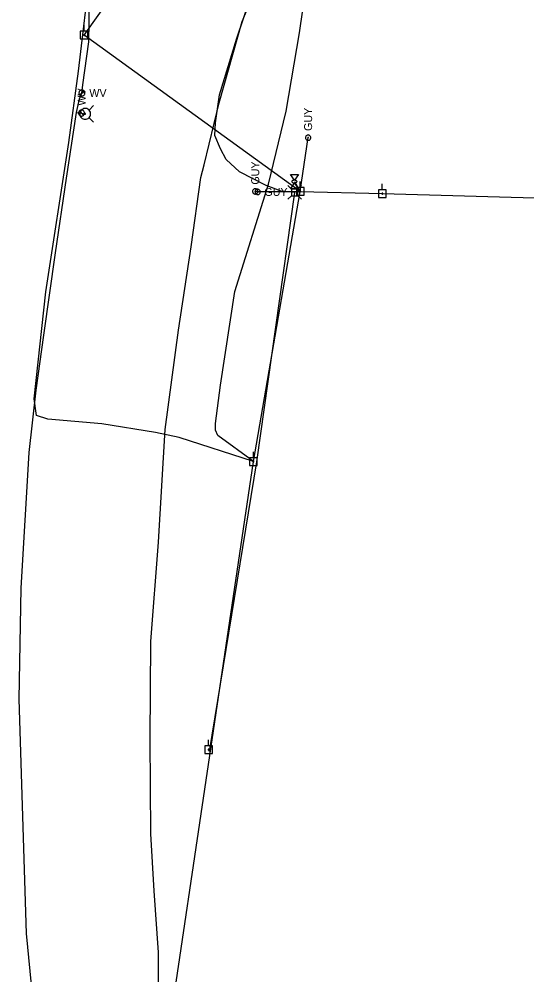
# Model space of a CAD drawing. Extents: x 596028 to 606371, y 330010 to 403088.
# Drawn here: x 602186.7 to 602431.1, y 354942.9 to 355402.6 of the extents above; entities that cross this region are included whole.
import ezdxf

# ---------------------------------------------------------------- set-up
doc = ezdxf.new("R2010")
doc.units = 0
for name, color, linetype in [('E_UTL_E_Bold', 7, 'Continuous'), ('E_UTL_E_UG', 7, 'Continuous'), ('E_UTL_EGuyWire', 7, 'Continuous'), ('E_UTL_EPowerPole', 7, 'Continuous'), ('E_UTL_FO_UG_MWFN', 7, 'Continuous'), ('E_UTL_Overhead', 7, 'Continuous'), ('E_UTL_T', 7, 'Continuous'), ('E_UTL_T_UG', 7, 'Continuous'), ('E_UTL_W', 7, 'Continuous'), ('E_UTL_W_UG', 7, 'Continuous'), ('E_UTL_WHydrant', 7, 'Continuous')]:
    doc.layers.add(name, color=color, linetype=linetype)

msp = doc.modelspace()

# ---------------------------------------------------------------- linework, layer by layer
at = {"layer": 'E_UTL_E_Bold'}
for points in [[(602317.25, 355327.8), (602321.06, 355327.8)], [(602319.15, 355325.13), (602317.25, 355327.8)], [(602321.06, 355327.8), (602319.15, 355325.13)], [(602319.15, 355323.86), (602317.25, 355321.2)], [(602320.42, 355324.5), (602320.4, 355324.62), (602320.33, 355324.73), (602320.22, 355324.84), (602320.07, 355324.93), (602319.89, 355325.01), (602319.68, 355325.07), (602319.45, 355325.11), (602319.21, 355325.13), (602318.97, 355325.12), (602318.74, 355325.1), (602318.52, 355325.05), (602318.32, 355324.98), (602318.16, 355324.89), (602318.03, 355324.79), (602317.94, 355324.67), (602317.89, 355324.56), (602317.89, 355324.43), (602317.94, 355324.32), (602318.03, 355324.2), (602318.16, 355324.1), (602318.32, 355324.02), (602318.52, 355323.95), (602318.74, 355323.9), (602318.97, 355323.87), (602319.21, 355323.86), (602319.45, 355323.88), (602319.68, 355323.92), (602319.89, 355323.98), (602320.07, 355324.06), (602320.22, 355324.15), (602320.33, 355324.26), (602320.4, 355324.38), (602320.42, 355324.5)], [(602321.06, 355321.2), (602319.15, 355323.86)], [(602317.25, 355321.2), (602321.06, 355321.2)]]:
    msp.add_lwpolyline(points, dxfattribs=at)
at = {"layer": 'E_UTL_E_UG'}
msp.add_line((602319.15, 355324.5), (602322, 355319.77), dxfattribs=at)
msp.add_lwpolyline([(602299.46, 355189.8), (602282.33, 355202.34), (602281.17, 355204.9), (602281.23, 355208.14), (602283.58, 355226.59), (602290.45, 355271.56), (602306.74, 355323.27), (602315.26, 355358.3), (602321.62, 355396.03), (602328.21, 355441.59)], dxfattribs=at)
at = {"layer": 'E_UTL_EGuyWire'}
for p, q in [((602322, 355319.77), (602325.76, 355345.6)), ((602300.32, 355319.77), (602322, 355319.77)), ((602301.5, 355319.5), (602322, 355319.77))]:
    msp.add_line(p, q, dxfattribs=at)
for points in [[(602325.76, 355346.88), (602325.52, 355346.86), (602325.28, 355346.79), (602325.07, 355346.68), (602324.87, 355346.53), (602324.71, 355346.34), (602324.59, 355346.13), (602324.51, 355345.9), (602324.48, 355345.66), (602324.49, 355345.42), (602324.55, 355345.18), (602324.65, 355344.96), (602324.79, 355344.76), (602324.97, 355344.59), (602325.17, 355344.46), (602325.4, 355344.37), (602325.64, 355344.32), (602325.88, 355344.32), (602326.12, 355344.37), (602326.35, 355344.46), (602326.55, 355344.59), (602326.73, 355344.76), (602326.87, 355344.96), (602326.97, 355345.18), (602327.03, 355345.42), (602327.04, 355345.66), (602327.01, 355345.9), (602326.93, 355346.13), (602326.8, 355346.34), (602326.64, 355346.53), (602326.45, 355346.68), (602326.24, 355346.79), (602326, 355346.86), (602325.76, 355346.88)], [(602325.76, 355345.76), (602325.73, 355345.76), (602325.7, 355345.75), (602325.67, 355345.73), (602325.65, 355345.72), (602325.63, 355345.69), (602325.61, 355345.67), (602325.6, 355345.64), (602325.6, 355345.61), (602325.6, 355345.58), (602325.61, 355345.55), (602325.62, 355345.52), (602325.64, 355345.49), (602325.66, 355345.47), (602325.69, 355345.46), (602325.71, 355345.45), (602325.74, 355345.44), (602325.77, 355345.44), (602325.8, 355345.45), (602325.83, 355345.46), (602325.86, 355345.47), (602325.88, 355345.49), (602325.9, 355345.52), (602325.91, 355345.55), (602325.92, 355345.58), (602325.92, 355345.61), (602325.91, 355345.64), (602325.9, 355345.67), (602325.89, 355345.69), (602325.87, 355345.72), (602325.85, 355345.73), (602325.82, 355345.75), (602325.79, 355345.76), (602325.76, 355345.76)], [(602300.32, 355321.05), (602300.07, 355321.03), (602299.84, 355320.96), (602299.62, 355320.85), (602299.43, 355320.7), (602299.27, 355320.51), (602299.15, 355320.3), (602299.07, 355320.07), (602299.03, 355319.83), (602299.05, 355319.59), (602299.1, 355319.35), (602299.2, 355319.13), (602299.35, 355318.93), (602299.52, 355318.76), (602299.73, 355318.63), (602299.95, 355318.54), (602300.19, 355318.49), (602300.44, 355318.49), (602300.68, 355318.54), (602300.9, 355318.63), (602301.11, 355318.76), (602301.29, 355318.93), (602301.43, 355319.13), (602301.53, 355319.35), (602301.59, 355319.59), (602301.6, 355319.83), (602301.56, 355320.07), (602301.48, 355320.3), (602301.36, 355320.51), (602301.2, 355320.7), (602301.01, 355320.85), (602300.79, 355320.96), (602300.56, 355321.03), (602300.32, 355321.05)], [(602300.32, 355319.93), (602300.29, 355319.93), (602300.26, 355319.92), (602300.23, 355319.9), (602300.2, 355319.88), (602300.18, 355319.86), (602300.17, 355319.83), (602300.16, 355319.81), (602300.16, 355319.78), (602300.16, 355319.75), (602300.16, 355319.72), (602300.18, 355319.69), (602300.19, 355319.66), (602300.22, 355319.64), (602300.24, 355319.63), (602300.27, 355319.61), (602300.3, 355319.61), (602300.33, 355319.61), (602300.36, 355319.61), (602300.39, 355319.63), (602300.41, 355319.64), (602300.44, 355319.66), (602300.45, 355319.69), (602300.47, 355319.72), (602300.47, 355319.75), (602300.48, 355319.78), (602300.47, 355319.81), (602300.46, 355319.83), (602300.45, 355319.86), (602300.43, 355319.88), (602300.4, 355319.9), (602300.38, 355319.92), (602300.35, 355319.93), (602300.32, 355319.93)], [(602302.78, 355319.5), (602302.76, 355319.74), (602302.69, 355319.97), (602302.58, 355320.19), (602302.43, 355320.38), (602302.25, 355320.54), (602302.03, 355320.66), (602301.8, 355320.74), (602301.56, 355320.78), (602301.32, 355320.77), (602301.08, 355320.71), (602300.86, 355320.61), (602300.66, 355320.47), (602300.49, 355320.29), (602300.36, 355320.09), (602300.27, 355319.86), (602300.22, 355319.62), (602300.22, 355319.38), (602300.27, 355319.14), (602300.36, 355318.91), (602300.49, 355318.7), (602300.66, 355318.53), (602300.86, 355318.39), (602301.08, 355318.28), (602301.32, 355318.23), (602301.56, 355318.22), (602301.8, 355318.25), (602302.03, 355318.33), (602302.25, 355318.45), (602302.43, 355318.61), (602302.58, 355318.8), (602302.69, 355319.02), (602302.76, 355319.25), (602302.78, 355319.5)], [(602301.66, 355319.5), (602301.66, 355319.53), (602301.65, 355319.56), (602301.64, 355319.58), (602301.62, 355319.61), (602301.59, 355319.63), (602301.57, 355319.64), (602301.54, 355319.65), (602301.51, 355319.66), (602301.48, 355319.66), (602301.45, 355319.65), (602301.42, 355319.64), (602301.4, 355319.62), (602301.38, 355319.6), (602301.36, 355319.57), (602301.35, 355319.54), (602301.34, 355319.51), (602301.34, 355319.48), (602301.35, 355319.45), (602301.36, 355319.42), (602301.38, 355319.4), (602301.4, 355319.38), (602301.42, 355319.36), (602301.45, 355319.35), (602301.48, 355319.34), (602301.51, 355319.34), (602301.54, 355319.34), (602301.57, 355319.35), (602301.59, 355319.37), (602301.62, 355319.39), (602301.64, 355319.41), (602301.65, 355319.44), (602301.66, 355319.47), (602301.66, 355319.5)]]:
    msp.add_lwpolyline(points, dxfattribs=at)
at = {"layer": 'E_UTL_EPowerPole'}
for points in [[(602219.81, 355396.76), (602216.12, 355396.76)], [(602216.12, 355396.76), (602216.12, 355393.07)], [(602217.97, 355396.76), (602217.97, 355399.67)], [(602219.81, 355393.07), (602219.81, 355396.76)], [(602216.12, 355393.07), (602219.81, 355393.07)], [(602218.24, 355394.92), (602218.23, 355394.96), (602218.22, 355395), (602218.2, 355395.04), (602218.17, 355395.08), (602218.14, 355395.11), (602218.1, 355395.13), (602218.06, 355395.15), (602218.01, 355395.15), (602217.97, 355395.15), (602217.92, 355395.14), (602217.88, 355395.12), (602217.84, 355395.1), (602217.81, 355395.06), (602217.79, 355395.02), (602217.77, 355394.98), (602217.76, 355394.94), (602217.76, 355394.89), (602217.77, 355394.85), (602217.79, 355394.81), (602217.81, 355394.77), (602217.84, 355394.73), (602217.88, 355394.71), (602217.92, 355394.69), (602217.97, 355394.68), (602218.01, 355394.68), (602218.06, 355394.68), (602218.1, 355394.7), (602218.14, 355394.72), (602218.17, 355394.75), (602218.2, 355394.79), (602218.22, 355394.83), (602218.23, 355394.87), (602218.24, 355394.92)], [(602321.97, 355321.61), (602321.97, 355324.52)], [(602361.46, 355320.52), (602361.46, 355323.43)], [(602323.81, 355321.61), (602320.12, 355321.61)], [(602320.12, 355321.61), (602320.12, 355317.92)], [(602322.24, 355319.77), (602322.23, 355319.81), (602322.22, 355319.86), (602322.2, 355319.9), (602322.17, 355319.93), (602322.14, 355319.96), (602322.1, 355319.99), (602322.05, 355320), (602322.01, 355320.01), (602321.96, 355320.01), (602321.92, 355319.99), (602321.88, 355319.98), (602321.84, 355319.95), (602321.81, 355319.92), (602321.79, 355319.88), (602321.77, 355319.84), (602321.76, 355319.79), (602321.76, 355319.75), (602321.77, 355319.7), (602321.79, 355319.66), (602321.81, 355319.62), (602321.84, 355319.59), (602321.88, 355319.56), (602321.92, 355319.54), (602321.96, 355319.53), (602322.01, 355319.53), (602322.05, 355319.54), (602322.1, 355319.55), (602322.14, 355319.57), (602322.17, 355319.6), (602322.2, 355319.64), (602322.22, 355319.68), (602322.23, 355319.72), (602322.24, 355319.77)], [(602323.81, 355317.92), (602323.81, 355321.61)], [(602363.3, 355320.52), (602359.61, 355320.52)], [(602359.61, 355320.52), (602359.61, 355316.83)], [(602361.73, 355318.68), (602361.72, 355318.72), (602361.71, 355318.76), (602361.69, 355318.8), (602361.66, 355318.84), (602361.63, 355318.87), (602361.59, 355318.89), (602361.55, 355318.91), (602361.5, 355318.91), (602361.46, 355318.91), (602361.41, 355318.9), (602361.37, 355318.88), (602361.33, 355318.86), (602361.3, 355318.82), (602361.28, 355318.78), (602361.26, 355318.74), (602361.25, 355318.7), (602361.25, 355318.65), (602361.26, 355318.61), (602361.28, 355318.57), (602361.3, 355318.53), (602361.33, 355318.49), (602361.37, 355318.47), (602361.41, 355318.45), (602361.46, 355318.44), (602361.5, 355318.44), (602361.55, 355318.44), (602361.59, 355318.46), (602361.63, 355318.48), (602361.66, 355318.51), (602361.69, 355318.55), (602361.71, 355318.59), (602361.72, 355318.63), (602361.73, 355318.68)], [(602363.3, 355316.83), (602363.3, 355320.52)], [(602320.12, 355317.92), (602323.81, 355317.92)], [(602359.61, 355316.83), (602363.3, 355316.83)], [(602299.43, 355191.64), (602299.43, 355194.55)], [(602301.28, 355191.64), (602297.59, 355191.64)], [(602297.59, 355191.64), (602297.59, 355187.95)], [(602299.7, 355189.8), (602299.7, 355189.84), (602299.69, 355189.88), (602299.67, 355189.92), (602299.64, 355189.96), (602299.6, 355189.99), (602299.56, 355190.01), (602299.52, 355190.03), (602299.48, 355190.03), (602299.43, 355190.03), (602299.39, 355190.02), (602299.35, 355190), (602299.31, 355189.98), (602299.28, 355189.94), (602299.25, 355189.9), (602299.24, 355189.86), (602299.23, 355189.82), (602299.23, 355189.77), (602299.24, 355189.73), (602299.25, 355189.69), (602299.28, 355189.65), (602299.31, 355189.62), (602299.35, 355189.59), (602299.39, 355189.57), (602299.43, 355189.56), (602299.48, 355189.56), (602299.52, 355189.56), (602299.56, 355189.58), (602299.6, 355189.6), (602299.64, 355189.63), (602299.67, 355189.67), (602299.69, 355189.71), (602299.7, 355189.75), (602299.7, 355189.8)], [(602301.28, 355187.95), (602301.28, 355191.64)], [(602297.59, 355187.95), (602301.28, 355187.95)], [(602277.85, 355053.12), (602277.85, 355056.03)], [(602279.7, 355053.12), (602276.01, 355053.12)], [(602276.01, 355053.12), (602276.01, 355049.43)], [(602278.12, 355051.28), (602278.12, 355051.32), (602278.11, 355051.37), (602278.08, 355051.41), (602278.06, 355051.44), (602278.02, 355051.47), (602277.98, 355051.49), (602277.94, 355051.51), (602277.9, 355051.52), (602277.85, 355051.51), (602277.81, 355051.5), (602277.76, 355051.48), (602277.73, 355051.46), (602277.7, 355051.43), (602277.67, 355051.39), (602277.66, 355051.35), (602277.65, 355051.3), (602277.65, 355051.26), (602277.66, 355051.21), (602277.67, 355051.17), (602277.7, 355051.13), (602277.73, 355051.1), (602277.76, 355051.07), (602277.81, 355051.05), (602277.85, 355051.04), (602277.9, 355051.04), (602277.94, 355051.05), (602277.98, 355051.06), (602278.02, 355051.08), (602278.06, 355051.11), (602278.08, 355051.15), (602278.11, 355051.19), (602278.12, 355051.23), (602278.12, 355051.28)], [(602279.7, 355049.43), (602279.7, 355053.12)], [(602276.01, 355049.43), (602279.7, 355049.43)]]:
    msp.add_lwpolyline(points, dxfattribs=at)
at = {"layer": 'E_UTL_FO_UG_MWFN'}
msp.add_lwpolyline([(602299.46, 355189.8), (602263.62, 355201.31), (602252.28, 355203.77), (602226.51, 355208.02), (602200.49, 355210.2), (602195.01, 355211.93), (602193.87, 355220), (602199.59, 355271.5), (602210.53, 355343.3), (602215.26, 355377.5), (602221.1, 355427.81), (602228.4, 355463.65), (602231.56, 355502.05), (602233.38, 355558.85), (602234.94, 355578.49), (602235.78, 355603.91), (602235.89, 355621.35), (602232.55, 355627.64)], dxfattribs=at)
at = {"layer": 'E_UTL_Overhead'}
for points in [[(602564.68, 353944.62), (602493.86, 354130.23), (602437.69, 354279.84), (602377.58, 354448.35), (602318.36, 354619.69), (602300.73, 354721.7), (602278.59, 354786.86), (602257.42, 354907.01), (602299.46, 355189.8), (602322, 355319.77), (602218, 355394.92), (602339.56, 355565.71)], [(602322, 355319.77), (602361.49, 355318.68), (602446.1, 355316.41)]]:
    msp.add_lwpolyline(points, dxfattribs=at)
at = {"layer": 'E_UTL_T'}
for points in [[(602317.75, 355320.79), (602316, 355322.54)], [(602320.84, 355320.79), (602322.6, 355322.54)], [(602320.84, 355320.79), (602317.75, 355320.79)], [(602317.75, 355320.79), (602317.75, 355317.69)], [(602320.84, 355317.69), (602320.84, 355320.79)], [(602317.75, 355317.69), (602316, 355315.94)], [(602317.75, 355317.69), (602320.84, 355317.69)], [(602320.84, 355317.69), (602322.6, 355315.94)]]:
    msp.add_lwpolyline(points, dxfattribs=at)
at = {"layer": 'E_UTL_T_UG'}
for points in [[(602319.3, 355319.18), (602312.83, 355319.8), (602305.63, 355322.54), (602292.72, 355329.14), (602286.37, 355335.16), (602283.55, 355340.23), (602280.83, 355346.68), (602281.18, 355352.66), (602283.1, 355366.14), (602291.41, 355393.48), (602300.75, 355421.03), (602314.71, 355450.11), (602324.24, 355482.22), (602336.58, 355528.25), (602342.8, 355556.72), (602343.66, 355568.35), (602344.14, 355575.89), (602347.72, 355586.06)], [(602253.93, 354915.38), (602253.71, 354953.69), (602251.72, 354983.43), (602249.99, 355010.73), (602249.66, 355056.37), (602250.05, 355103.28), (602253.67, 355151.1), (602256.94, 355205.19), (602263.33, 355253.05), (602269.4, 355293.17), (602274.16, 355326.42), (602275.73, 355332.5), (602282.92, 355362.35), (602294.1, 355401.42), (602309.19, 355438.23), (602319.52, 355468.04), (602320.45, 355469.65), (602327.58, 355485.94), (602332.01, 355496.83), (602337.46, 355528.73), (602343.84, 355555.99), (602345.29, 355562.55), (602346.12, 355572.39), (602347.91, 355579.66)], [(602278.24, 355050.37), (602301.09, 355189.69), (602319.3, 355319.18)]]:
    msp.add_lwpolyline(points, dxfattribs=at)
at = {"layer": 'E_UTL_W'}
for points in [[(602218.32, 355367.07), (602218.29, 355367.34), (602218.22, 355367.6), (602218.09, 355367.84), (602217.93, 355368.06), (602217.72, 355368.23), (602217.49, 355368.37), (602217.23, 355368.46), (602216.96, 355368.5), (602216.69, 355368.48), (602216.43, 355368.42), (602216.18, 355368.31), (602215.96, 355368.15), (602215.77, 355367.95), (602215.63, 355367.73), (602215.53, 355367.47), (602215.47, 355367.21), (602215.47, 355366.94), (602215.53, 355366.67), (602215.63, 355366.42), (602215.77, 355366.19), (602215.96, 355365.99), (602216.18, 355365.84), (602216.43, 355365.72), (602216.69, 355365.66), (602216.96, 355365.65), (602217.23, 355365.69), (602217.49, 355365.78), (602217.72, 355365.91), (602217.93, 355366.09), (602218.09, 355366.3), (602218.22, 355366.54), (602218.29, 355366.8), (602218.32, 355367.07)], [(602215.89, 355366.06), (602217.9, 355368.08)], [(602216.7, 355358.86), (602216.43, 355358.83), (602216.17, 355358.76), (602215.93, 355358.63), (602215.72, 355358.47), (602215.54, 355358.26), (602215.41, 355358.03), (602215.32, 355357.77), (602215.28, 355357.5), (602215.29, 355357.23), (602215.36, 355356.97), (602215.47, 355356.72), (602215.63, 355356.5), (602215.82, 355356.31), (602216.05, 355356.17), (602216.3, 355356.07), (602216.57, 355356.01), (602216.84, 355356.01), (602217.11, 355356.07), (602217.36, 355356.17), (602217.59, 355356.31), (602217.78, 355356.5), (602217.94, 355356.72), (602218.05, 355356.97), (602218.12, 355357.23), (602218.13, 355357.5), (602218.09, 355357.77), (602218, 355358.03), (602217.87, 355358.26), (602217.69, 355358.47), (602217.48, 355358.63), (602217.23, 355358.76), (602216.97, 355358.83), (602216.7, 355358.86)], [(602217.71, 355356.43), (602215.7, 355358.44)]]:
    msp.add_lwpolyline(points, dxfattribs=at)
at = {"layer": 'E_UTL_W_UG'}
for points in [[(602198.21, 354880.51), (602190.23, 354962.78), (602186.65, 355075.62), (602187.59, 355128.94), (602191.52, 355194.1), (602194.91, 355224.13), (602198.58, 355250.68), (602204.17, 355290.17), (602209.54, 355326.07), (602214.23, 355357.75), (602215.8, 355364.26), (602216.89, 355367.07), (602217.38, 355371.05), (602220.27, 355391.61), (602220.6, 355411.1), (602227.24, 355444.87), (602232.93, 355471.21), (602239.09, 355496.61), (602249.34, 355529.59), (602258.11, 355561.23), (602274.94, 355622.42), (602294.78, 355724.13), (602324.58, 355847.67), (602342.38, 355944.19)], [(602214.23, 355357.75), (602216.7, 355357.43), (602218.46, 355357.05)]]:
    msp.add_lwpolyline(points, dxfattribs=at)
at = {"layer": 'E_UTL_WHydrant'}
for points in [[(602218.46, 355354.43), (602218.96, 355354.47), (602219.44, 355354.61), (602219.88, 355354.84), (602220.27, 355355.15), (602220.6, 355355.53), (602220.85, 355355.96), (602221.01, 355356.43), (602221.08, 355356.92), (602221.06, 355357.42), (602220.94, 355357.91), (602220.73, 355358.36), (602220.44, 355358.77), (602220.08, 355359.11), (602219.66, 355359.38), (602219.2, 355359.57), (602218.71, 355359.66), (602218.21, 355359.66), (602217.72, 355359.57), (602217.26, 355359.38), (602216.84, 355359.11), (602216.48, 355358.77), (602216.19, 355358.36), (602215.98, 355357.91), (602215.86, 355357.42), (602215.84, 355356.92), (602215.91, 355356.43), (602216.08, 355355.96), (602216.32, 355355.53), (602216.65, 355355.15), (602217.04, 355354.84), (602217.49, 355354.61), (602217.96, 355354.47), (602218.46, 355354.43)], [(602220.3, 355358.88), (602222.44, 355361.03)], [(602218.46, 355356.85), (602218.5, 355356.85), (602218.54, 355356.86), (602218.57, 355356.88), (602218.6, 355356.9), (602218.62, 355356.93), (602218.64, 355356.97), (602218.66, 355357), (602218.66, 355357.04), (602218.66, 355357.08), (602218.65, 355357.12), (602218.63, 355357.15), (602218.61, 355357.18), (602218.58, 355357.21), (602218.55, 355357.23), (602218.52, 355357.24), (602218.48, 355357.25), (602218.44, 355357.25), (602218.4, 355357.24), (602218.37, 355357.23), (602218.34, 355357.21), (602218.31, 355357.18), (602218.29, 355357.15), (602218.27, 355357.12), (602218.26, 355357.08), (602218.26, 355357.04), (602218.27, 355357), (602218.28, 355356.97), (602218.3, 355356.93), (602218.32, 355356.9), (602218.35, 355356.88), (602218.39, 355356.86), (602218.42, 355356.85), (602218.46, 355356.85)], [(602220.3, 355355.21), (602222.44, 355353.07)]]:
    msp.add_lwpolyline(points, dxfattribs=at)

# ---------------------------------------------------------------- texts
at = {"layer": 'E_UTL_EGuyWire'}
for p in [(602327.68, 355348.81), (602302.24, 355322.98)]:
    msp.add_text('GUY', height=3.85, rotation=90, dxfattribs=at).set_placement(p)
msp.add_text('GUY', height=3.85, dxfattribs=at).set_placement((602304.71, 355317.57))
at = {"layer": 'E_UTL_W'}
msp.add_text('WV', height=3.85, rotation=90, dxfattribs=at).set_placement((602218.63, 355361))
msp.add_text('WV', height=3.85, dxfattribs=at).set_placement((602220.46, 355365.15))

doc.saveas('drawing.dxf')
